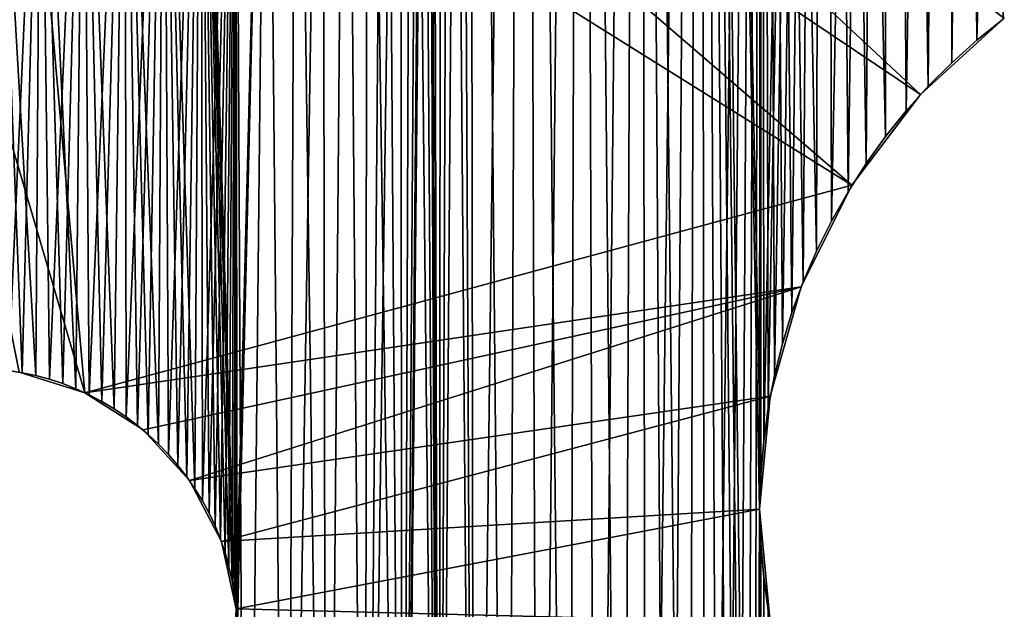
# Model space of a CAD drawing. Header units: millimetres. Extents: x -105 to 105, y -91 to 91.
# Tile 262 of 656: x -94.27 to -88.67, y 72.07 to 75.42. Entities that reach past the tile are written whole.
import ezdxf

# ---------------------------------------------------------------- set-up
doc = ezdxf.new("R2010")
doc.units = ezdxf.units.MM
doc.header["$LTSCALE"] = 22.850203
for name, color, linetype in [('717', 7, 'CONTINUOUS'), ('718', 7, 'CONTINUOUS'), ('723', 7, 'CONTINUOUS'), ('724', 7, 'CONTINUOUS'), ('756', 7, 'CONTINUOUS'), ('823', 7, 'CONTINUOUS')]:
    doc.layers.add(name, color=color, linetype=linetype)

msp = doc.modelspace()

# ---------------------------------------------------------------- linework, layer by layer
at = {"layer": '717', "linetype": 'CONTINUOUS'}
for points in [[(-89.3397, 90.3792, 7.5), (-89.105, 75.0397, 7.5), (-88.976, 90.4537, 7.5), (-89.3397, 90.3792, 7.5)], [(-89.105, 75.0397, 7.5), (-88.9704, 75.1738, 7.5), (-88.976, 90.4537, 7.5), (-89.105, 75.0397, 7.5)], [(-88.976, 90.4537, 7.5), (-88.9704, 75.1738, 7.5), (-88.8892, 82.0522, 7.5), (-88.976, 90.4537, 7.5)], [(-89.6982, 90.2867, 7.5), (-89.3476, 74.7544, 7.5), (-89.3397, 90.3792, 7.5), (-89.6982, 90.2867, 7.5)], [(-89.3476, 74.7544, 7.5), (-89.2306, 74.9003, 7.5), (-89.3397, 90.3792, 7.5), (-89.3476, 74.7544, 7.5)], [(-89.2306, 74.9003, 7.5), (-89.105, 75.0397, 7.5), (-89.3397, 90.3792, 7.5), (-89.2306, 74.9003, 7.5)], [(-90.0526, 90.1761, 7.5), (-89.7397, 74.102, 7.5), (-89.6982, 90.2867, 7.5), (-90.0526, 90.1761, 7.5)], [(-89.7397, 74.102, 7.5), (-89.6546, 74.2726, 7.5), (-89.6982, 90.2867, 7.5), (-89.7397, 74.102, 7.5)], [(-89.4578, 74.6002, 7.5), (-89.3476, 74.7544, 7.5), (-89.6982, 90.2867, 7.5), (-89.4578, 74.6002, 7.5)], [(-89.5604, 74.4391, 7.5), (-89.4578, 74.6002, 7.5), (-89.6982, 90.2867, 7.5), (-89.5604, 74.4391, 7.5)], [(-89.6546, 74.2726, 7.5), (-89.5604, 74.4391, 7.5), (-89.6982, 90.2867, 7.5), (-89.6546, 74.2726, 7.5)], [(-90.4018, 90.0474, 7.5), (-90.056, 72.83, 7.5), (-90.0526, 90.1761, 7.5), (-90.4018, 90.0474, 7.5)], [(-90.056, 72.83, 7.5), (-90.0397, 73.0217, 7.5), (-90.0526, 90.1761, 7.5), (-90.056, 72.83, 7.5)], [(-89.8146, 73.9287, 7.5), (-89.7397, 74.102, 7.5), (-90.0526, 90.1761, 7.5), (-89.8146, 73.9287, 7.5)], [(-89.879, 73.7539, 7.5), (-89.8146, 73.9287, 7.5), (-90.0526, 90.1761, 7.5), (-89.879, 73.7539, 7.5)], [(-89.9335, 73.5761, 7.5), (-89.879, 73.7539, 7.5), (-90.0526, 90.1761, 7.5), (-89.9335, 73.5761, 7.5)], [(-89.9784, 73.3948, 7.5), (-89.9335, 73.5761, 7.5), (-90.0526, 90.1761, 7.5), (-89.9784, 73.3948, 7.5)], [(-90.0138, 73.21, 7.5), (-89.9784, 73.3948, 7.5), (-90.0526, 90.1761, 7.5), (-90.0138, 73.21, 7.5)], [(-90.0397, 73.0217, 7.5), (-90.0138, 73.21, 7.5), (-90.0526, 90.1761, 7.5), (-90.0397, 73.0217, 7.5)], [(-90.7432, 89.9018, 7.5), (-90.4709, 64.5822, 7.5), (-90.4018, 90.0474, 7.5), (-90.7432, 89.9018, 7.5)], [(-90.4709, 64.5822, 7.5), (-90.3712, 64.3468, 7.5), (-90.4018, 90.0474, 7.5), (-90.4709, 64.5822, 7.5)], [(-90.0627, 72.6348, 7.5), (-90.056, 72.83, 7.5), (-90.4018, 90.0474, 7.5), (-90.0627, 72.6348, 7.5)], [(-90.0653, 63.1093, 7.5), (-90.0627, 72.6348, 7.5), (-90.4018, 90.0474, 7.5), (-90.0653, 63.1093, 7.5)], [(-90.0992, 63.3613, 7.5), (-90.0653, 63.1093, 7.5), (-90.4018, 90.0474, 7.5), (-90.0992, 63.3613, 7.5)], [(-90.1468, 63.6101, 7.5), (-90.0992, 63.3613, 7.5), (-90.4018, 90.0474, 7.5), (-90.1468, 63.6101, 7.5)], [(-90.2084, 63.8586, 7.5), (-90.1468, 63.6101, 7.5), (-90.4018, 90.0474, 7.5), (-90.2084, 63.8586, 7.5)], [(-90.2834, 64.1049, 7.5), (-90.2084, 63.8586, 7.5), (-90.4018, 90.0474, 7.5), (-90.2834, 64.1049, 7.5)], [(-90.3712, 64.3468, 7.5), (-90.2834, 64.1049, 7.5), (-90.4018, 90.0474, 7.5), (-90.3712, 64.3468, 7.5)], [(-91.076, 89.7396, 7.5), (-90.8437, 65.2489, 7.5), (-90.7432, 89.9018, 7.5), (-91.076, 89.7396, 7.5)], [(-90.8437, 65.2489, 7.5), (-90.7065, 65.0318, 7.5), (-90.7432, 89.9018, 7.5), (-90.8437, 65.2489, 7.5)], [(-90.5821, 64.8096, 7.5), (-90.4709, 64.5822, 7.5), (-90.7432, 89.9018, 7.5), (-90.5821, 64.8096, 7.5)], [(-90.7065, 65.0318, 7.5), (-90.5821, 64.8096, 7.5), (-90.7432, 89.9018, 7.5), (-90.7065, 65.0318, 7.5)], [(-91.4011, 89.5604, 7.5), (-91.1515, 65.6607, 7.5), (-91.076, 89.7396, 7.5), (-91.4011, 89.5604, 7.5)], [(-91.1515, 65.6607, 7.5), (-90.9924, 65.4591, 7.5), (-91.076, 89.7396, 7.5), (-91.1515, 65.6607, 7.5)], [(-90.9924, 65.4591, 7.5), (-90.8437, 65.2489, 7.5), (-91.076, 89.7396, 7.5), (-90.9924, 65.4591, 7.5)], [(-91.7185, 89.3642, 7.5), (-91.4971, 66.0324, 7.5), (-91.4011, 89.5604, 7.5), (-91.7185, 89.3642, 7.5)], [(-91.4971, 66.0324, 7.5), (-91.3197, 65.8519, 7.5), (-91.4011, 89.5604, 7.5), (-91.4971, 66.0324, 7.5)], [(-91.3197, 65.8519, 7.5), (-91.1515, 65.6607, 7.5), (-91.4011, 89.5604, 7.5), (-91.3197, 65.8519, 7.5)], [(-91.7969, 89.2913, 7.5), (-91.686, 66.2048, 7.5), (-91.7185, 89.3642, 7.5), (-91.7969, 89.2913, 7.5)], [(-91.686, 66.2048, 7.5), (-91.4971, 66.0324, 7.5), (-91.7185, 89.3642, 7.5), (-91.686, 66.2048, 7.5)], [(-91.8706, 89.2157, 7.5), (-91.686, 66.2048, 7.5), (-91.7969, 89.2913, 7.5), (-91.8706, 89.2157, 7.5)], [(-91.9398, 89.1372, 7.5), (-91.8849, 66.368, 7.5), (-91.8706, 89.2157, 7.5), (-91.9398, 89.1372, 7.5)], [(-91.8849, 66.368, 7.5), (-91.686, 66.2048, 7.5), (-91.8706, 89.2157, 7.5), (-91.8849, 66.368, 7.5)], [(-91.9411, 82.0419, 7.5), (-91.8849, 66.368, 7.5), (-91.9398, 89.1372, 7.5), (-91.9411, 82.0419, 7.5)], [(-91.9568, 81.7174, 7.5), (-91.8849, 66.368, 7.5), (-91.9411, 82.0419, 7.5), (-91.9568, 81.7174, 7.5)], [(-88.9704, 75.1738, 7.5), (-88.828, 75.3013, 7.5), (-88.8892, 82.0522, 7.5), (-88.9704, 75.1738, 7.5)], [(-88.8892, 82.0522, 7.5), (-88.828, 75.3013, 7.5), (-88.885, 81.9679, 7.5), (-88.8892, 82.0522, 7.5)], [(-88.885, 81.9679, 7.5), (-88.828, 75.3013, 7.5), (-88.7543, 80.4736, 7.5), (-88.885, 81.9679, 7.5)], [(-91.9896, 81.3969, 7.5), (-91.8849, 66.368, 7.5), (-91.9568, 81.7174, 7.5), (-91.9896, 81.3969, 7.5)], [(-92.0394, 81.0803, 7.5), (-91.8849, 66.368, 7.5), (-91.9896, 81.3969, 7.5), (-92.0394, 81.0803, 7.5)], [(-92.1063, 80.7676, 7.5), (-92.0922, 66.5206, 7.5), (-92.0394, 81.0803, 7.5), (-92.1063, 80.7676, 7.5)], [(-92.0922, 66.5206, 7.5), (-91.8849, 66.368, 7.5), (-92.0394, 81.0803, 7.5), (-92.0922, 66.5206, 7.5)], [(-92.1912, 80.4561, 7.5), (-92.0922, 66.5206, 7.5), (-92.1063, 80.7676, 7.5), (-92.1912, 80.4561, 7.5)], [(-92.294, 80.1465, 7.5), (-92.0922, 66.5206, 7.5), (-92.1912, 80.4561, 7.5), (-92.294, 80.1465, 7.5)], [(-88.828, 75.3013, 7.5), (-88.679, 75.4212, 7.5), (-88.7543, 80.4736, 7.5), (-88.828, 75.3013, 7.5)], [(-92.4134, 79.8417, 7.5), (-92.306, 66.6614, 7.5), (-92.294, 80.1465, 7.5), (-92.4134, 79.8417, 7.5)], [(-92.306, 66.6614, 7.5), (-92.0922, 66.5206, 7.5), (-92.294, 80.1465, 7.5), (-92.306, 66.6614, 7.5)], [(-92.5486, 79.544, 7.5), (-92.5249, 66.7891, 7.5), (-92.4134, 79.8417, 7.5), (-92.5486, 79.544, 7.5)], [(-92.5249, 66.7891, 7.5), (-92.306, 66.6614, 7.5), (-92.4134, 79.8417, 7.5), (-92.5249, 66.7891, 7.5)], [(-92.6983, 79.2562, 7.5), (-92.5249, 66.7891, 7.5), (-92.5486, 79.544, 7.5), (-92.6983, 79.2562, 7.5)], [(-92.8621, 78.9802, 7.5), (-92.7512, 66.9048, 7.5), (-92.6983, 79.2562, 7.5), (-92.8621, 78.9802, 7.5)], [(-92.7512, 66.9048, 7.5), (-92.5249, 66.7891, 7.5), (-92.6983, 79.2562, 7.5), (-92.7512, 66.9048, 7.5)], [(-93.0425, 78.7115, 7.5), (-92.9856, 67.0093, 7.5), (-92.8621, 78.9802, 7.5), (-93.0425, 78.7115, 7.5)], [(-92.9856, 67.0093, 7.5), (-92.7512, 66.9048, 7.5), (-92.8621, 78.9802, 7.5), (-92.9856, 67.0093, 7.5)], [(-93.0425, 78.7115, 7.5), (-93.2389, 78.4506, 7.5), (-93.0473, 72.1476, 7.5), (-93.0425, 78.7115, 7.5)], [(-93.038, 72.0683, 7.5), (-93.0425, 78.7115, 7.5), (-93.0473, 72.1476, 7.5), (-93.038, 72.0683, 7.5)], [(-93.0425, 78.7115, 7.5), (-93.0333, 71.9885, 7.5), (-92.9856, 67.0093, 7.5), (-93.0425, 78.7115, 7.5)], [(-93.0333, 71.9885, 7.5), (-93.0425, 78.7115, 7.5), (-93.038, 72.0683, 7.5), (-93.0333, 71.9885, 7.5)], [(-93.2389, 78.4506, 7.5), (-93.4494, 78.1997, 7.5), (-93.2729, 72.7515, 7.5), (-93.2389, 78.4506, 7.5)], [(-93.2305, 72.6826, 7.5), (-93.2389, 78.4506, 7.5), (-93.2729, 72.7515, 7.5), (-93.2305, 72.6826, 7.5)], [(-93.0473, 72.1476, 7.5), (-93.2389, 78.4506, 7.5), (-93.0611, 72.2276, 7.5), (-93.0473, 72.1476, 7.5)], [(-93.0611, 72.2276, 7.5), (-93.2389, 78.4506, 7.5), (-93.0794, 72.3075, 7.5), (-93.0611, 72.2276, 7.5)], [(-93.0794, 72.3075, 7.5), (-93.2389, 78.4506, 7.5), (-93.1019, 72.3866, 7.5), (-93.0794, 72.3075, 7.5)], [(-93.1019, 72.3866, 7.5), (-93.2389, 78.4506, 7.5), (-93.1284, 72.4642, 7.5), (-93.1019, 72.3866, 7.5)], [(-93.1284, 72.4642, 7.5), (-93.2389, 78.4506, 7.5), (-93.1588, 72.5397, 7.5), (-93.1284, 72.4642, 7.5)], [(-93.1588, 72.5397, 7.5), (-93.2389, 78.4506, 7.5), (-93.1927, 72.6125, 7.5), (-93.1588, 72.5397, 7.5)], [(-93.1927, 72.6125, 7.5), (-93.2389, 78.4506, 7.5), (-93.2305, 72.6826, 7.5), (-93.1927, 72.6125, 7.5)], [(-93.4494, 78.1997, 7.5), (-93.6723, 77.961, 7.5), (-93.4793, 73.0053, 7.5), (-93.4494, 78.1997, 7.5)], [(-93.423, 72.9462, 7.5), (-93.4494, 78.1997, 7.5), (-93.4793, 73.0053, 7.5), (-93.423, 72.9462, 7.5)], [(-93.2729, 72.7515, 7.5), (-93.4494, 78.1997, 7.5), (-93.3194, 72.8188, 7.5), (-93.2729, 72.7515, 7.5)], [(-93.3194, 72.8188, 7.5), (-93.4494, 78.1997, 7.5), (-93.3696, 72.8839, 7.5), (-93.3194, 72.8188, 7.5)], [(-93.3696, 72.8839, 7.5), (-93.4494, 78.1997, 7.5), (-93.423, 72.9462, 7.5), (-93.3696, 72.8839, 7.5)], [(-93.6723, 77.961, 7.5), (-93.9055, 77.7366, 7.5), (-93.7315, 73.2051, 7.5), (-93.6723, 77.961, 7.5)], [(-93.6636, 73.1599, 7.5), (-93.6723, 77.961, 7.5), (-93.7315, 73.2051, 7.5), (-93.6636, 73.1599, 7.5)], [(-93.4793, 73.0053, 7.5), (-93.6723, 77.961, 7.5), (-93.538, 73.0606, 7.5), (-93.4793, 73.0053, 7.5)], [(-93.538, 73.0606, 7.5), (-93.6723, 77.961, 7.5), (-93.599, 73.1117, 7.5), (-93.538, 73.0606, 7.5)], [(-93.599, 73.1117, 7.5), (-93.6723, 77.961, 7.5), (-93.6636, 73.1599, 7.5), (-93.599, 73.1117, 7.5)], [(-93.9055, 77.7366, 7.5), (-94.149, 77.5275, 7.5), (-93.9494, 73.3191, 7.5), (-93.9055, 77.7366, 7.5)], [(-93.875, 73.285, 7.5), (-93.9055, 77.7366, 7.5), (-93.9494, 73.3191, 7.5), (-93.875, 73.285, 7.5)], [(-93.7315, 73.2051, 7.5), (-93.9055, 77.7366, 7.5), (-93.8022, 73.2469, 7.5), (-93.7315, 73.2051, 7.5)], [(-93.8022, 73.2469, 7.5), (-93.9055, 77.7366, 7.5), (-93.875, 73.285, 7.5), (-93.8022, 73.2469, 7.5)], [(-94.149, 77.5275, 7.5), (-94.4064, 77.33, 7.5), (-94.1766, 73.3946, 7.5), (-94.149, 77.5275, 7.5)], [(-94.1002, 73.3739, 7.5), (-94.149, 77.5275, 7.5), (-94.1766, 73.3946, 7.5), (-94.1002, 73.3739, 7.5)], [(-93.9494, 73.3191, 7.5), (-94.149, 77.5275, 7.5), (-94.0246, 73.3489, 7.5), (-93.9494, 73.3191, 7.5)], [(-94.0246, 73.3489, 7.5), (-94.149, 77.5275, 7.5), (-94.1002, 73.3739, 7.5), (-94.0246, 73.3489, 7.5)], [(-94.1766, 73.3946, 7.5), (-94.4064, 77.33, 7.5), (-94.2544, 73.4112, 7.5), (-94.1766, 73.3946, 7.5)], [(-94.2544, 73.4112, 7.5), (-94.4064, 77.33, 7.5), (-94.3336, 73.4236, 7.5), (-94.2544, 73.4112, 7.5)], [(-90.0448, 62.8536, 7.5), (-90.0627, 72.6348, 7.5), (-90.0653, 63.1093, 7.5), (-90.0448, 62.8536, 7.5)], [(-90.056, 72.4395, 7.5), (-90.0627, 72.6348, 7.5), (-90.0448, 62.8536, 7.5), (-90.056, 72.4395, 7.5)], [(-90.0397, 72.2478, 7.5), (-90.056, 72.4395, 7.5), (-90.0448, 62.8536, 7.5), (-90.0397, 72.2478, 7.5)], [(-90.0376, 62.5961, 7.5), (-90.0397, 72.2478, 7.5), (-90.0448, 62.8536, 7.5), (-90.0376, 62.5961, 7.5)], [(-90.0138, 72.0595, 7.5), (-90.0397, 72.2478, 7.5), (-90.0376, 62.5961, 7.5), (-90.0138, 72.0595, 7.5)]]:
    msp.add_3dface(points, dxfattribs=at)
at = {"layer": '718', "linetype": 'CONTINUOUS'}
for points in [[(-88.976, 90.4537, 2.5), (-89.2306, 74.9003, 2.5), (-89.3397, 90.3792, 2.5), (-88.976, 90.4537, 2.5)], [(-89.105, 75.0397, 2.5), (-89.2306, 74.9003, 2.5), (-88.976, 90.4537, 2.5), (-89.105, 75.0397, 2.5)], [(-88.9704, 75.1738, 2.5), (-89.105, 75.0397, 2.5), (-88.976, 90.4537, 2.5), (-88.9704, 75.1738, 2.5)], [(-88.9704, 75.1738, 2.5), (-88.976, 90.4537, 2.5), (-88.8892, 82.1352, 2.5), (-88.9704, 75.1738, 2.5)], [(-89.3397, 90.3792, 2.5), (-89.6546, 74.2726, 2.5), (-89.6982, 90.2867, 2.5), (-89.3397, 90.3792, 2.5)], [(-89.5604, 74.4391, 2.5), (-89.6546, 74.2726, 2.5), (-89.3397, 90.3792, 2.5), (-89.5604, 74.4391, 2.5)], [(-89.4578, 74.6002, 2.5), (-89.5604, 74.4391, 2.5), (-89.3397, 90.3792, 2.5), (-89.4578, 74.6002, 2.5)], [(-89.3476, 74.7544, 2.5), (-89.4578, 74.6002, 2.5), (-89.3397, 90.3792, 2.5), (-89.3476, 74.7544, 2.5)], [(-89.2306, 74.9003, 2.5), (-89.3476, 74.7544, 2.5), (-89.3397, 90.3792, 2.5), (-89.2306, 74.9003, 2.5)], [(-89.6982, 90.2867, 2.5), (-90.0397, 73.0217, 2.5), (-90.0526, 90.1761, 2.5), (-89.6982, 90.2867, 2.5)], [(-90.0138, 73.21, 2.5), (-90.0397, 73.0217, 2.5), (-89.6982, 90.2867, 2.5), (-90.0138, 73.21, 2.5)], [(-89.9784, 73.3948, 2.5), (-90.0138, 73.21, 2.5), (-89.6982, 90.2867, 2.5), (-89.9784, 73.3948, 2.5)], [(-89.9335, 73.5761, 2.5), (-89.9784, 73.3948, 2.5), (-89.6982, 90.2867, 2.5), (-89.9335, 73.5761, 2.5)], [(-89.879, 73.7539, 2.5), (-89.9335, 73.5761, 2.5), (-89.6982, 90.2867, 2.5), (-89.879, 73.7539, 2.5)], [(-89.8146, 73.9287, 2.5), (-89.879, 73.7539, 2.5), (-89.6982, 90.2867, 2.5), (-89.8146, 73.9287, 2.5)], [(-89.7397, 74.102, 2.5), (-89.8146, 73.9287, 2.5), (-89.6982, 90.2867, 2.5), (-89.7397, 74.102, 2.5)], [(-89.6546, 74.2726, 2.5), (-89.7397, 74.102, 2.5), (-89.6982, 90.2867, 2.5), (-89.6546, 74.2726, 2.5)], [(-90.4018, 90.0474, 2.5), (-90.0526, 90.1761, 2.5), (-90.3712, 64.3468, 2.5), (-90.4018, 90.0474, 2.5)], [(-90.3712, 64.3468, 2.5), (-90.0526, 90.1761, 2.5), (-90.2834, 64.1049, 2.5), (-90.3712, 64.3468, 2.5)], [(-90.2834, 64.1049, 2.5), (-90.0526, 90.1761, 2.5), (-90.2084, 63.8586, 2.5), (-90.2834, 64.1049, 2.5)], [(-90.2084, 63.8586, 2.5), (-90.0526, 90.1761, 2.5), (-90.1468, 63.6101, 2.5), (-90.2084, 63.8586, 2.5)], [(-90.1468, 63.6101, 2.5), (-90.0526, 90.1761, 2.5), (-90.0992, 63.3613, 2.5), (-90.1468, 63.6101, 2.5)], [(-90.0526, 90.1761, 2.5), (-90.0627, 72.6348, 2.5), (-90.0992, 63.3613, 2.5), (-90.0526, 90.1761, 2.5)], [(-90.056, 72.83, 2.5), (-90.0627, 72.6348, 2.5), (-90.0526, 90.1761, 2.5), (-90.056, 72.83, 2.5)], [(-90.0397, 73.0217, 2.5), (-90.056, 72.83, 2.5), (-90.0526, 90.1761, 2.5), (-90.0397, 73.0217, 2.5)], [(-90.7432, 89.9018, 2.5), (-90.4018, 90.0474, 2.5), (-90.7065, 65.0318, 2.5), (-90.7432, 89.9018, 2.5)], [(-90.7065, 65.0318, 2.5), (-90.4018, 90.0474, 2.5), (-90.5821, 64.8096, 2.5), (-90.7065, 65.0318, 2.5)], [(-90.5821, 64.8096, 2.5), (-90.4018, 90.0474, 2.5), (-90.4709, 64.5822, 2.5), (-90.5821, 64.8096, 2.5)], [(-90.4709, 64.5822, 2.5), (-90.4018, 90.0474, 2.5), (-90.3712, 64.3468, 2.5), (-90.4709, 64.5822, 2.5)], [(-91.076, 89.7396, 2.5), (-90.7432, 89.9018, 2.5), (-90.9924, 65.4591, 2.5), (-91.076, 89.7396, 2.5)], [(-90.9924, 65.4591, 2.5), (-90.7432, 89.9018, 2.5), (-90.8437, 65.2489, 2.5), (-90.9924, 65.4591, 2.5)], [(-90.8437, 65.2489, 2.5), (-90.7432, 89.9018, 2.5), (-90.7065, 65.0318, 2.5), (-90.8437, 65.2489, 2.5)], [(-91.4011, 89.5604, 2.5), (-91.076, 89.7396, 2.5), (-91.3197, 65.8519, 2.5), (-91.4011, 89.5604, 2.5)], [(-91.3197, 65.8519, 2.5), (-91.076, 89.7396, 2.5), (-91.1515, 65.6607, 2.5), (-91.3197, 65.8519, 2.5)], [(-91.1515, 65.6607, 2.5), (-91.076, 89.7396, 2.5), (-90.9924, 65.4591, 2.5), (-91.1515, 65.6607, 2.5)], [(-91.7185, 89.3642, 2.5), (-91.4011, 89.5604, 2.5), (-91.686, 66.2048, 2.5), (-91.7185, 89.3642, 2.5)], [(-91.686, 66.2048, 2.5), (-91.4011, 89.5604, 2.5), (-91.4971, 66.0324, 2.5), (-91.686, 66.2048, 2.5)], [(-91.4971, 66.0324, 2.5), (-91.4011, 89.5604, 2.5), (-91.3197, 65.8519, 2.5), (-91.4971, 66.0324, 2.5)], [(-91.7969, 89.2913, 2.5), (-91.7185, 89.3642, 2.5), (-91.8849, 66.368, 2.5), (-91.7969, 89.2913, 2.5)], [(-91.8849, 66.368, 2.5), (-91.7185, 89.3642, 2.5), (-91.686, 66.2048, 2.5), (-91.8849, 66.368, 2.5)], [(-91.8706, 89.2157, 2.5), (-91.7969, 89.2913, 2.5), (-91.8849, 66.368, 2.5), (-91.8706, 89.2157, 2.5)], [(-91.9398, 89.1372, 2.5), (-91.8706, 89.2157, 2.5), (-91.8849, 66.368, 2.5), (-91.9398, 89.1372, 2.5)], [(-91.9411, 82.0419, 2.5), (-91.9398, 89.1372, 2.5), (-91.8849, 66.368, 2.5), (-91.9411, 82.0419, 2.5)], [(-88.8892, 82.0522, 2.5), (-88.9704, 75.1738, 2.5), (-88.8892, 82.1352, 2.5), (-88.8892, 82.0522, 2.5)], [(-91.9568, 81.7174, 2.5), (-91.9411, 82.0419, 2.5), (-92.0922, 66.5206, 2.5), (-91.9568, 81.7174, 2.5)], [(-92.0922, 66.5206, 2.5), (-91.9411, 82.0419, 2.5), (-91.8849, 66.368, 2.5), (-92.0922, 66.5206, 2.5)], [(-88.885, 81.9679, 2.5), (-88.9704, 75.1738, 2.5), (-88.8892, 82.0522, 2.5), (-88.885, 81.9679, 2.5)], [(-88.828, 75.3013, 2.5), (-88.9704, 75.1738, 2.5), (-88.885, 81.9679, 2.5), (-88.828, 75.3013, 2.5)], [(-88.7543, 80.4736, 2.5), (-88.828, 75.3013, 2.5), (-88.885, 81.9679, 2.5), (-88.7543, 80.4736, 2.5)], [(-91.9896, 81.3969, 2.5), (-91.9568, 81.7174, 2.5), (-92.0922, 66.5206, 2.5), (-91.9896, 81.3969, 2.5)], [(-92.0394, 81.0803, 2.5), (-91.9896, 81.3969, 2.5), (-92.0922, 66.5206, 2.5), (-92.0394, 81.0803, 2.5)], [(-92.1063, 80.7676, 2.5), (-92.0394, 81.0803, 2.5), (-92.0922, 66.5206, 2.5), (-92.1063, 80.7676, 2.5)], [(-92.1912, 80.4561, 2.5), (-92.1063, 80.7676, 2.5), (-92.306, 66.6614, 2.5), (-92.1912, 80.4561, 2.5)], [(-92.306, 66.6614, 2.5), (-92.1063, 80.7676, 2.5), (-92.0922, 66.5206, 2.5), (-92.306, 66.6614, 2.5)], [(-92.294, 80.1465, 2.5), (-92.1912, 80.4561, 2.5), (-92.306, 66.6614, 2.5), (-92.294, 80.1465, 2.5)], [(-88.7437, 80.3898, 2.5), (-88.828, 75.3013, 2.5), (-88.7543, 80.4736, 2.5), (-88.7437, 80.3898, 2.5)], [(-88.7293, 80.308, 2.5), (-88.828, 75.3013, 2.5), (-88.7437, 80.3898, 2.5), (-88.7293, 80.308, 2.5)], [(-88.7111, 80.2283, 2.5), (-88.828, 75.3013, 2.5), (-88.7293, 80.308, 2.5), (-88.7111, 80.2283, 2.5)], [(-88.689, 80.1505, 2.5), (-88.828, 75.3013, 2.5), (-88.7111, 80.2283, 2.5), (-88.689, 80.1505, 2.5)], [(-92.4134, 79.8417, 2.5), (-92.294, 80.1465, 2.5), (-92.306, 66.6614, 2.5), (-92.4134, 79.8417, 2.5)], [(-88.679, 75.4212, 2.5), (-88.828, 75.3013, 2.5), (-88.689, 80.1505, 2.5), (-88.679, 75.4212, 2.5)], [(-92.5486, 79.544, 2.5), (-92.4134, 79.8417, 2.5), (-92.5249, 66.7891, 2.5), (-92.5486, 79.544, 2.5)], [(-92.5249, 66.7891, 2.5), (-92.4134, 79.8417, 2.5), (-92.306, 66.6614, 2.5), (-92.5249, 66.7891, 2.5)], [(-92.6983, 79.2562, 2.5), (-92.5486, 79.544, 2.5), (-92.7512, 66.9048, 2.5), (-92.6983, 79.2562, 2.5)], [(-92.7512, 66.9048, 2.5), (-92.5486, 79.544, 2.5), (-92.5249, 66.7891, 2.5), (-92.7512, 66.9048, 2.5)], [(-92.8621, 78.9802, 2.5), (-92.6983, 79.2562, 2.5), (-92.7512, 66.9048, 2.5), (-92.8621, 78.9802, 2.5)], [(-93.0425, 78.7115, 2.5), (-92.8621, 78.9802, 2.5), (-93.038, 72.0683, 2.5), (-93.0425, 78.7115, 2.5)], [(-93.038, 72.0683, 2.5), (-92.8621, 78.9802, 2.5), (-93.0333, 71.9885, 2.5), (-93.038, 72.0683, 2.5)], [(-93.0333, 71.9885, 2.5), (-92.8621, 78.9802, 2.5), (-93.0331, 71.9073, 2.5), (-93.0333, 71.9885, 2.5)], [(-92.8621, 78.9802, 2.5), (-92.9856, 67.0093, 2.5), (-93.0331, 71.9073, 2.5), (-92.8621, 78.9802, 2.5)], [(-92.9856, 67.0093, 2.5), (-92.8621, 78.9802, 2.5), (-92.7512, 66.9048, 2.5), (-92.9856, 67.0093, 2.5)], [(-93.2389, 78.4506, 2.5), (-93.0425, 78.7115, 2.5), (-93.2305, 72.6826, 2.5), (-93.2389, 78.4506, 2.5)], [(-93.2305, 72.6826, 2.5), (-93.0425, 78.7115, 2.5), (-93.1927, 72.6125, 2.5), (-93.2305, 72.6826, 2.5)], [(-93.1927, 72.6125, 2.5), (-93.0425, 78.7115, 2.5), (-93.1588, 72.5397, 2.5), (-93.1927, 72.6125, 2.5)], [(-93.1588, 72.5397, 2.5), (-93.0425, 78.7115, 2.5), (-93.1284, 72.4642, 2.5), (-93.1588, 72.5397, 2.5)], [(-93.1284, 72.4642, 2.5), (-93.0425, 78.7115, 2.5), (-93.1019, 72.3866, 2.5), (-93.1284, 72.4642, 2.5)], [(-93.1019, 72.3866, 2.5), (-93.0425, 78.7115, 2.5), (-93.0794, 72.3075, 2.5), (-93.1019, 72.3866, 2.5)], [(-93.0794, 72.3075, 2.5), (-93.0425, 78.7115, 2.5), (-93.0611, 72.2276, 2.5), (-93.0794, 72.3075, 2.5)], [(-93.0611, 72.2276, 2.5), (-93.0425, 78.7115, 2.5), (-93.0473, 72.1476, 2.5), (-93.0611, 72.2276, 2.5)], [(-93.0473, 72.1476, 2.5), (-93.0425, 78.7115, 2.5), (-93.038, 72.0683, 2.5), (-93.0473, 72.1476, 2.5)], [(-93.4494, 78.1997, 2.5), (-93.2389, 78.4506, 2.5), (-93.423, 72.9462, 2.5), (-93.4494, 78.1997, 2.5)], [(-93.423, 72.9462, 2.5), (-93.2389, 78.4506, 2.5), (-93.3696, 72.8839, 2.5), (-93.423, 72.9462, 2.5)], [(-93.3696, 72.8839, 2.5), (-93.2389, 78.4506, 2.5), (-93.3194, 72.8188, 2.5), (-93.3696, 72.8839, 2.5)], [(-93.3194, 72.8188, 2.5), (-93.2389, 78.4506, 2.5), (-93.2729, 72.7515, 2.5), (-93.3194, 72.8188, 2.5)], [(-93.2729, 72.7515, 2.5), (-93.2389, 78.4506, 2.5), (-93.2305, 72.6826, 2.5), (-93.2729, 72.7515, 2.5)], [(-93.6723, 77.961, 2.5), (-93.4494, 78.1997, 2.5), (-93.6636, 73.1599, 2.5), (-93.6723, 77.961, 2.5)], [(-93.6636, 73.1599, 2.5), (-93.4494, 78.1997, 2.5), (-93.599, 73.1117, 2.5), (-93.6636, 73.1599, 2.5)], [(-93.599, 73.1117, 2.5), (-93.4494, 78.1997, 2.5), (-93.538, 73.0606, 2.5), (-93.599, 73.1117, 2.5)], [(-93.538, 73.0606, 2.5), (-93.4494, 78.1997, 2.5), (-93.4793, 73.0053, 2.5), (-93.538, 73.0606, 2.5)], [(-93.4793, 73.0053, 2.5), (-93.4494, 78.1997, 2.5), (-93.423, 72.9462, 2.5), (-93.4793, 73.0053, 2.5)], [(-93.9055, 77.7366, 2.5), (-93.6723, 77.961, 2.5), (-93.875, 73.285, 2.5), (-93.9055, 77.7366, 2.5)], [(-93.875, 73.285, 2.5), (-93.6723, 77.961, 2.5), (-93.8022, 73.2469, 2.5), (-93.875, 73.285, 2.5)], [(-93.8022, 73.2469, 2.5), (-93.6723, 77.961, 2.5), (-93.7315, 73.2051, 2.5), (-93.8022, 73.2469, 2.5)], [(-93.7315, 73.2051, 2.5), (-93.6723, 77.961, 2.5), (-93.6636, 73.1599, 2.5), (-93.7315, 73.2051, 2.5)], [(-94.149, 77.5275, 2.5), (-93.9055, 77.7366, 2.5), (-94.1002, 73.3739, 2.5), (-94.149, 77.5275, 2.5)], [(-94.1002, 73.3739, 2.5), (-93.9055, 77.7366, 2.5), (-94.0246, 73.3489, 2.5), (-94.1002, 73.3739, 2.5)], [(-94.0246, 73.3489, 2.5), (-93.9055, 77.7366, 2.5), (-93.9494, 73.3191, 2.5), (-94.0246, 73.3489, 2.5)], [(-93.9494, 73.3191, 2.5), (-93.9055, 77.7366, 2.5), (-93.875, 73.285, 2.5), (-93.9494, 73.3191, 2.5)], [(-94.4064, 77.33, 2.5), (-94.149, 77.5275, 2.5), (-94.3336, 73.4236, 2.5), (-94.4064, 77.33, 2.5)], [(-94.3336, 73.4236, 2.5), (-94.149, 77.5275, 2.5), (-94.2544, 73.4112, 2.5), (-94.3336, 73.4236, 2.5)], [(-94.2544, 73.4112, 2.5), (-94.149, 77.5275, 2.5), (-94.1766, 73.3946, 2.5), (-94.2544, 73.4112, 2.5)], [(-94.1766, 73.3946, 2.5), (-94.149, 77.5275, 2.5), (-94.1002, 73.3739, 2.5), (-94.1766, 73.3946, 2.5)], [(-90.0992, 63.3613, 2.5), (-90.0627, 72.6348, 2.5), (-90.0653, 63.1093, 2.5), (-90.0992, 63.3613, 2.5)], [(-90.0627, 72.6348, 2.5), (-90.056, 72.4395, 2.5), (-90.0653, 63.1093, 2.5), (-90.0627, 72.6348, 2.5)], [(-90.0653, 63.1093, 2.5), (-90.056, 72.4395, 2.5), (-90.0448, 62.8536, 2.5), (-90.0653, 63.1093, 2.5)], [(-90.056, 72.4395, 2.5), (-90.0397, 72.2478, 2.5), (-90.0448, 62.8536, 2.5), (-90.056, 72.4395, 2.5)], [(-90.0448, 62.8536, 2.5), (-90.0397, 72.2478, 2.5), (-90.0376, 62.5961, 2.5), (-90.0448, 62.8536, 2.5)], [(-90.0397, 72.2478, 2.5), (-90.0138, 72.0595, 2.5), (-90.0376, 62.5961, 2.5), (-90.0397, 72.2478, 2.5)]]:
    msp.add_3dface(points, dxfattribs=at)
at = {"layer": '723', "linetype": 'CONTINUOUS'}
for points in [[(-90.0627, 72.6348, 7.5), (-90.056, 72.4395, 7.5), (-90.0627, 72.6348, 2.5), (-90.0627, 72.6348, 7.5)], [(-90.056, 72.4395, 7.5), (-90.056, 72.4395, 2.5), (-90.0627, 72.6348, 2.5), (-90.056, 72.4395, 7.5)], [(-90.056, 72.4395, 7.5), (-90.0397, 72.2478, 7.5), (-90.056, 72.4395, 2.5), (-90.056, 72.4395, 7.5)], [(-90.0397, 72.2478, 7.5), (-90.0397, 72.2478, 2.5), (-90.056, 72.4395, 2.5), (-90.0397, 72.2478, 7.5)], [(-90.0397, 72.2478, 7.5), (-90.0138, 72.0595, 7.5), (-90.0397, 72.2478, 2.5), (-90.0397, 72.2478, 7.5)], [(-90.0138, 72.0595, 7.5), (-90.0138, 72.0595, 2.5), (-90.0397, 72.2478, 2.5), (-90.0138, 72.0595, 7.5)]]:
    msp.add_3dface(points, dxfattribs=at)
at = {"layer": '724', "linetype": 'CONTINUOUS'}
for points in [[(-88.679, 75.4212, 7.5), (-88.828, 75.3013, 7.5), (-88.679, 75.4212, 2.5), (-88.679, 75.4212, 7.5)], [(-88.828, 75.3013, 7.5), (-88.828, 75.3013, 2.5), (-88.679, 75.4212, 2.5), (-88.828, 75.3013, 7.5)], [(-88.828, 75.3013, 7.5), (-88.9704, 75.1738, 7.5), (-88.828, 75.3013, 2.5), (-88.828, 75.3013, 7.5)], [(-88.9704, 75.1738, 7.5), (-88.9704, 75.1738, 2.5), (-88.828, 75.3013, 2.5), (-88.9704, 75.1738, 7.5)], [(-88.9704, 75.1738, 7.5), (-89.105, 75.0397, 7.5), (-88.9704, 75.1738, 2.5), (-88.9704, 75.1738, 7.5)], [(-89.105, 75.0397, 7.5), (-89.105, 75.0397, 2.5), (-88.9704, 75.1738, 2.5), (-89.105, 75.0397, 7.5)], [(-89.105, 75.0397, 7.5), (-89.2306, 74.9003, 7.5), (-89.105, 75.0397, 2.5), (-89.105, 75.0397, 7.5)], [(-89.2306, 74.9003, 7.5), (-89.2306, 74.9003, 2.5), (-89.105, 75.0397, 2.5), (-89.2306, 74.9003, 7.5)], [(-89.2306, 74.9003, 7.5), (-89.3476, 74.7544, 7.5), (-89.2306, 74.9003, 2.5), (-89.2306, 74.9003, 7.5)], [(-89.3476, 74.7544, 7.5), (-89.3476, 74.7544, 2.5), (-89.2306, 74.9003, 2.5), (-89.3476, 74.7544, 7.5)], [(-89.3476, 74.7544, 7.5), (-89.4578, 74.6002, 7.5), (-89.3476, 74.7544, 2.5), (-89.3476, 74.7544, 7.5)], [(-89.4578, 74.6002, 7.5), (-89.4578, 74.6002, 2.5), (-89.3476, 74.7544, 2.5), (-89.4578, 74.6002, 7.5)], [(-89.4578, 74.6002, 7.5), (-89.5604, 74.4391, 7.5), (-89.4578, 74.6002, 2.5), (-89.4578, 74.6002, 7.5)], [(-89.5604, 74.4391, 7.5), (-89.5604, 74.4391, 2.5), (-89.4578, 74.6002, 2.5), (-89.5604, 74.4391, 7.5)], [(-89.5604, 74.4391, 7.5), (-89.6546, 74.2726, 7.5), (-89.5604, 74.4391, 2.5), (-89.5604, 74.4391, 7.5)], [(-89.6546, 74.2726, 7.5), (-89.6546, 74.2726, 2.5), (-89.5604, 74.4391, 2.5), (-89.6546, 74.2726, 7.5)], [(-89.6546, 74.2726, 7.5), (-89.7397, 74.102, 7.5), (-89.6546, 74.2726, 2.5), (-89.6546, 74.2726, 7.5)], [(-89.7397, 74.102, 7.5), (-89.7397, 74.102, 2.5), (-89.6546, 74.2726, 2.5), (-89.7397, 74.102, 7.5)], [(-89.7397, 74.102, 7.5), (-89.8146, 73.9287, 7.5), (-89.7397, 74.102, 2.5), (-89.7397, 74.102, 7.5)], [(-89.8146, 73.9287, 7.5), (-89.8146, 73.9287, 2.5), (-89.7397, 74.102, 2.5), (-89.8146, 73.9287, 7.5)], [(-89.8146, 73.9287, 7.5), (-89.879, 73.7539, 7.5), (-89.8146, 73.9287, 2.5), (-89.8146, 73.9287, 7.5)], [(-89.879, 73.7539, 7.5), (-89.879, 73.7539, 2.5), (-89.8146, 73.9287, 2.5), (-89.879, 73.7539, 7.5)], [(-89.879, 73.7539, 7.5), (-89.9335, 73.5761, 7.5), (-89.879, 73.7539, 2.5), (-89.879, 73.7539, 7.5)], [(-89.9335, 73.5761, 7.5), (-89.9335, 73.5761, 2.5), (-89.879, 73.7539, 2.5), (-89.9335, 73.5761, 7.5)], [(-89.9335, 73.5761, 7.5), (-89.9784, 73.3948, 7.5), (-89.9335, 73.5761, 2.5), (-89.9335, 73.5761, 7.5)], [(-89.9784, 73.3948, 7.5), (-89.9784, 73.3948, 2.5), (-89.9335, 73.5761, 2.5), (-89.9784, 73.3948, 7.5)], [(-89.9784, 73.3948, 7.5), (-90.0138, 73.21, 7.5), (-89.9784, 73.3948, 2.5), (-89.9784, 73.3948, 7.5)], [(-90.0138, 73.21, 7.5), (-90.0138, 73.21, 2.5), (-89.9784, 73.3948, 2.5), (-90.0138, 73.21, 7.5)], [(-90.0138, 73.21, 7.5), (-90.0397, 73.0217, 7.5), (-90.0138, 73.21, 2.5), (-90.0138, 73.21, 7.5)], [(-90.0397, 73.0217, 7.5), (-90.0397, 73.0217, 2.5), (-90.0138, 73.21, 2.5), (-90.0397, 73.0217, 7.5)], [(-90.0397, 73.0217, 7.5), (-90.056, 72.83, 7.5), (-90.0397, 73.0217, 2.5), (-90.0397, 73.0217, 7.5)], [(-90.056, 72.83, 7.5), (-90.056, 72.83, 2.5), (-90.0397, 73.0217, 2.5), (-90.056, 72.83, 7.5)], [(-90.056, 72.83, 7.5), (-90.0627, 72.6348, 7.5), (-90.056, 72.83, 2.5), (-90.056, 72.83, 7.5)], [(-90.0627, 72.6348, 7.5), (-90.0627, 72.6348, 2.5), (-90.056, 72.83, 2.5), (-90.0627, 72.6348, 7.5)]]:
    msp.add_3dface(points, dxfattribs=at)
at = {"layer": '756', "linetype": 'CONTINUOUS'}
for points in [[(-94.2544, 73.4112, 7.5), (-94.3336, 73.4236, 7.5), (-94.2544, 73.4112, 2.5), (-94.2544, 73.4112, 7.5)], [(-94.3336, 73.4236, 7.5), (-94.3336, 73.4236, 2.5), (-94.2544, 73.4112, 2.5), (-94.3336, 73.4236, 7.5)], [(-94.1766, 73.3946, 7.5), (-94.2544, 73.4112, 7.5), (-94.1766, 73.3946, 2.5), (-94.1766, 73.3946, 7.5)], [(-94.2544, 73.4112, 7.5), (-94.2544, 73.4112, 2.5), (-94.1766, 73.3946, 2.5), (-94.2544, 73.4112, 7.5)], [(-94.1002, 73.3739, 7.5), (-94.1766, 73.3946, 7.5), (-94.1002, 73.3739, 2.5), (-94.1002, 73.3739, 7.5)], [(-94.1766, 73.3946, 7.5), (-94.1766, 73.3946, 2.5), (-94.1002, 73.3739, 2.5), (-94.1766, 73.3946, 7.5)], [(-94.0246, 73.3489, 7.5), (-94.1002, 73.3739, 7.5), (-94.0246, 73.3489, 2.5), (-94.0246, 73.3489, 7.5)], [(-94.1002, 73.3739, 7.5), (-94.1002, 73.3739, 2.5), (-94.0246, 73.3489, 2.5), (-94.1002, 73.3739, 7.5)], [(-93.9494, 73.3191, 7.5), (-94.0246, 73.3489, 7.5), (-93.9494, 73.3191, 2.5), (-93.9494, 73.3191, 7.5)], [(-94.0246, 73.3489, 7.5), (-94.0246, 73.3489, 2.5), (-93.9494, 73.3191, 2.5), (-94.0246, 73.3489, 7.5)], [(-93.875, 73.285, 7.5), (-93.9494, 73.3191, 7.5), (-93.875, 73.285, 2.5), (-93.875, 73.285, 7.5)], [(-93.9494, 73.3191, 7.5), (-93.9494, 73.3191, 2.5), (-93.875, 73.285, 2.5), (-93.9494, 73.3191, 7.5)], [(-93.8022, 73.2469, 7.5), (-93.875, 73.285, 7.5), (-93.8022, 73.2469, 2.5), (-93.8022, 73.2469, 7.5)], [(-93.875, 73.285, 7.5), (-93.875, 73.285, 2.5), (-93.8022, 73.2469, 2.5), (-93.875, 73.285, 7.5)], [(-93.7315, 73.2051, 7.5), (-93.8022, 73.2469, 7.5), (-93.7315, 73.2051, 2.5), (-93.7315, 73.2051, 7.5)], [(-93.8022, 73.2469, 7.5), (-93.8022, 73.2469, 2.5), (-93.7315, 73.2051, 2.5), (-93.8022, 73.2469, 7.5)], [(-93.6636, 73.1599, 7.5), (-93.7315, 73.2051, 7.5), (-93.6636, 73.1599, 2.5), (-93.6636, 73.1599, 7.5)], [(-93.7315, 73.2051, 7.5), (-93.7315, 73.2051, 2.5), (-93.6636, 73.1599, 2.5), (-93.7315, 73.2051, 7.5)], [(-93.599, 73.1117, 7.5), (-93.6636, 73.1599, 7.5), (-93.599, 73.1117, 2.5), (-93.599, 73.1117, 7.5)], [(-93.6636, 73.1599, 7.5), (-93.6636, 73.1599, 2.5), (-93.599, 73.1117, 2.5), (-93.6636, 73.1599, 7.5)], [(-93.538, 73.0606, 7.5), (-93.599, 73.1117, 7.5), (-93.538, 73.0606, 2.5), (-93.538, 73.0606, 7.5)], [(-93.599, 73.1117, 7.5), (-93.599, 73.1117, 2.5), (-93.538, 73.0606, 2.5), (-93.599, 73.1117, 7.5)], [(-93.4793, 73.0053, 7.5), (-93.538, 73.0606, 7.5), (-93.4793, 73.0053, 2.5), (-93.4793, 73.0053, 7.5)], [(-93.538, 73.0606, 7.5), (-93.538, 73.0606, 2.5), (-93.4793, 73.0053, 2.5), (-93.538, 73.0606, 7.5)], [(-93.423, 72.9462, 7.5), (-93.4793, 73.0053, 7.5), (-93.423, 72.9462, 2.5), (-93.423, 72.9462, 7.5)], [(-93.4793, 73.0053, 7.5), (-93.4793, 73.0053, 2.5), (-93.423, 72.9462, 2.5), (-93.4793, 73.0053, 7.5)], [(-93.3696, 72.8839, 7.5), (-93.423, 72.9462, 7.5), (-93.3696, 72.8839, 2.5), (-93.3696, 72.8839, 7.5)], [(-93.423, 72.9462, 7.5), (-93.423, 72.9462, 2.5), (-93.3696, 72.8839, 2.5), (-93.423, 72.9462, 7.5)], [(-93.3194, 72.8188, 7.5), (-93.3696, 72.8839, 7.5), (-93.3194, 72.8188, 2.5), (-93.3194, 72.8188, 7.5)], [(-93.3696, 72.8839, 7.5), (-93.3696, 72.8839, 2.5), (-93.3194, 72.8188, 2.5), (-93.3696, 72.8839, 7.5)], [(-93.2729, 72.7515, 7.5), (-93.3194, 72.8188, 7.5), (-93.2729, 72.7515, 2.5), (-93.2729, 72.7515, 7.5)], [(-93.3194, 72.8188, 7.5), (-93.3194, 72.8188, 2.5), (-93.2729, 72.7515, 2.5), (-93.3194, 72.8188, 7.5)], [(-93.2305, 72.6826, 7.5), (-93.2729, 72.7515, 7.5), (-93.2305, 72.6826, 2.5), (-93.2305, 72.6826, 7.5)], [(-93.2729, 72.7515, 7.5), (-93.2729, 72.7515, 2.5), (-93.2305, 72.6826, 2.5), (-93.2729, 72.7515, 7.5)], [(-93.1927, 72.6125, 7.5), (-93.2305, 72.6826, 7.5), (-93.1927, 72.6125, 2.5), (-93.1927, 72.6125, 7.5)], [(-93.2305, 72.6826, 7.5), (-93.2305, 72.6826, 2.5), (-93.1927, 72.6125, 2.5), (-93.2305, 72.6826, 7.5)], [(-93.1588, 72.5397, 7.5), (-93.1927, 72.6125, 7.5), (-93.1588, 72.5397, 2.5), (-93.1588, 72.5397, 7.5)], [(-93.1927, 72.6125, 7.5), (-93.1927, 72.6125, 2.5), (-93.1588, 72.5397, 2.5), (-93.1927, 72.6125, 7.5)], [(-93.1284, 72.4642, 7.5), (-93.1588, 72.5397, 7.5), (-93.1284, 72.4642, 2.5), (-93.1284, 72.4642, 7.5)], [(-93.1588, 72.5397, 7.5), (-93.1588, 72.5397, 2.5), (-93.1284, 72.4642, 2.5), (-93.1588, 72.5397, 7.5)], [(-93.1019, 72.3866, 7.5), (-93.1284, 72.4642, 7.5), (-93.1019, 72.3866, 2.5), (-93.1019, 72.3866, 7.5)], [(-93.1284, 72.4642, 7.5), (-93.1284, 72.4642, 2.5), (-93.1019, 72.3866, 2.5), (-93.1284, 72.4642, 7.5)], [(-93.0794, 72.3075, 7.5), (-93.1019, 72.3866, 7.5), (-93.0794, 72.3075, 2.5), (-93.0794, 72.3075, 7.5)], [(-93.1019, 72.3866, 7.5), (-93.1019, 72.3866, 2.5), (-93.0794, 72.3075, 2.5), (-93.1019, 72.3866, 7.5)], [(-93.0611, 72.2276, 7.5), (-93.0794, 72.3075, 7.5), (-93.0611, 72.2276, 2.5), (-93.0611, 72.2276, 7.5)], [(-93.0794, 72.3075, 7.5), (-93.0794, 72.3075, 2.5), (-93.0611, 72.2276, 2.5), (-93.0794, 72.3075, 7.5)], [(-93.0473, 72.1476, 7.5), (-93.0611, 72.2276, 7.5), (-93.0473, 72.1476, 2.5), (-93.0473, 72.1476, 7.5)], [(-93.0611, 72.2276, 7.5), (-93.0611, 72.2276, 2.5), (-93.0473, 72.1476, 2.5), (-93.0611, 72.2276, 7.5)], [(-93.038, 72.0683, 7.5), (-93.0473, 72.1476, 7.5), (-93.038, 72.0683, 2.5), (-93.038, 72.0683, 7.5)], [(-93.0473, 72.1476, 7.5), (-93.0473, 72.1476, 2.5), (-93.038, 72.0683, 2.5), (-93.0473, 72.1476, 7.5)], [(-93.0333, 71.9885, 7.5), (-93.038, 72.0683, 7.5), (-93.0333, 71.9885, 2.5), (-93.0333, 71.9885, 7.5)], [(-93.038, 72.0683, 7.5), (-93.038, 72.0683, 2.5), (-93.0333, 71.9885, 2.5), (-93.038, 72.0683, 7.5)]]:
    msp.add_3dface(points, dxfattribs=at)
at = {"layer": '823', "linetype": 'CONTINUOUS'}
for points in [[(-93.6283, 78.0049, 7.5), (-89.1493, 74.9927, 7.5), (-93.0781, 78.6606, 7.5), (-93.6283, 78.0049, 7.5)], [(-93.0781, 78.6606, 2.5), (-89.1493, 74.9927, 2.5), (-93.6283, 78.0049, 2.5), (-93.0781, 78.6606, 2.5)], [(-93.0781, 78.6606, 7.5), (-89.1493, 74.9927, 7.5), (-88.672, 75.4278, 7.5), (-93.0781, 78.6606, 7.5)], [(-93.0781, 78.6606, 2.5), (-88.672, 75.4278, 2.5), (-89.1493, 74.9927, 2.5), (-93.0781, 78.6606, 2.5)], [(-94.2663, 77.4341, 7.5), (-89.5385, 74.4773, 7.5), (-93.6283, 78.0049, 7.5), (-94.2663, 77.4341, 7.5)], [(-93.6283, 78.0049, 2.5), (-89.5385, 74.4773, 2.5), (-94.2663, 77.4341, 2.5), (-93.6283, 78.0049, 2.5)], [(-93.6283, 78.0049, 7.5), (-89.5385, 74.4773, 7.5), (-89.1493, 74.9927, 7.5), (-93.6283, 78.0049, 7.5)], [(-93.6283, 78.0049, 2.5), (-89.1493, 74.9927, 2.5), (-89.5385, 74.4773, 2.5), (-93.6283, 78.0049, 2.5)], [(-94.9791, 76.9599, 7.5), (-93.8984, 73.297, 7.5), (-94.2663, 77.4341, 7.5), (-94.9791, 76.9599, 7.5)], [(-94.2663, 77.4341, 2.5), (-93.8984, 73.297, 2.5), (-94.9791, 76.9599, 2.5), (-94.2663, 77.4341, 2.5)], [(-93.8984, 73.297, 7.5), (-89.5385, 74.4773, 7.5), (-94.2663, 77.4341, 7.5), (-93.8984, 73.297, 7.5)], [(-94.2663, 77.4341, 2.5), (-89.5385, 74.4773, 2.5), (-93.8984, 73.297, 2.5), (-94.2663, 77.4341, 2.5)], [(-94.2718, 73.4147, 7.5), (-93.8984, 73.297, 7.5), (-94.9791, 76.9599, 7.5), (-94.2718, 73.4147, 7.5)], [(-94.9791, 76.9599, 2.5), (-93.8984, 73.297, 2.5), (-94.2718, 73.4147, 2.5), (-94.9791, 76.9599, 2.5)], [(-89.1493, 74.9927, 7.5), (-89.1493, 74.9927, 2.5), (-88.672, 75.4278, 7.5), (-89.1493, 74.9927, 7.5)], [(-88.672, 75.4278, 7.5), (-89.1493, 74.9927, 2.5), (-88.672, 75.4278, 2.5), (-88.672, 75.4278, 7.5)], [(-89.5385, 74.4773, 7.5), (-89.5385, 74.4773, 2.5), (-89.1493, 74.9927, 7.5), (-89.5385, 74.4773, 7.5)], [(-89.1493, 74.9927, 7.5), (-89.5385, 74.4773, 2.5), (-89.1493, 74.9927, 2.5), (-89.1493, 74.9927, 7.5)], [(-93.8984, 73.297, 7.5), (-89.8264, 73.8991, 7.5), (-89.5385, 74.4773, 7.5), (-93.8984, 73.297, 7.5)], [(-89.5385, 74.4773, 2.5), (-89.8264, 73.8991, 2.5), (-93.8984, 73.297, 2.5), (-89.5385, 74.4773, 2.5)], [(-89.8264, 73.8991, 7.5), (-89.8264, 73.8991, 2.5), (-89.5385, 74.4773, 7.5), (-89.8264, 73.8991, 7.5)], [(-89.5385, 74.4773, 7.5), (-89.8264, 73.8991, 2.5), (-89.5385, 74.4773, 2.5), (-89.5385, 74.4773, 7.5)], [(-93.5681, 73.0866, 7.5), (-89.8264, 73.8991, 7.5), (-93.8984, 73.297, 7.5), (-93.5681, 73.0866, 7.5)], [(-89.8264, 73.8991, 2.5), (-93.5681, 73.0866, 2.5), (-93.8984, 73.297, 2.5), (-89.8264, 73.8991, 2.5)], [(-93.3036, 72.7979, 7.5), (-89.8264, 73.8991, 7.5), (-93.5681, 73.0866, 7.5), (-93.3036, 72.7979, 7.5)], [(-89.8264, 73.8991, 2.5), (-93.3036, 72.7979, 2.5), (-93.5681, 73.0866, 2.5), (-89.8264, 73.8991, 2.5)], [(-93.3036, 72.7979, 7.5), (-90.0031, 73.2779, 7.5), (-89.8264, 73.8991, 7.5), (-93.3036, 72.7979, 7.5)], [(-90.0031, 73.2779, 2.5), (-93.3036, 72.7979, 2.5), (-89.8264, 73.8991, 2.5), (-90.0031, 73.2779, 2.5)], [(-90.0031, 73.2779, 7.5), (-90.0031, 73.2779, 2.5), (-89.8264, 73.8991, 7.5), (-90.0031, 73.2779, 7.5)], [(-89.8264, 73.8991, 7.5), (-90.0031, 73.2779, 2.5), (-89.8264, 73.8991, 2.5), (-89.8264, 73.8991, 7.5)], [(-94.2718, 73.4147, 7.5), (-94.2718, 73.4147, 2.5), (-93.8984, 73.297, 7.5), (-94.2718, 73.4147, 7.5)], [(-93.8984, 73.297, 7.5), (-94.2718, 73.4147, 2.5), (-93.8984, 73.297, 2.5), (-93.8984, 73.297, 7.5)], [(-93.8984, 73.297, 7.5), (-93.8984, 73.297, 2.5), (-93.5681, 73.0866, 7.5), (-93.8984, 73.297, 7.5)], [(-93.5681, 73.0866, 7.5), (-93.8984, 73.297, 2.5), (-93.5681, 73.0866, 2.5), (-93.5681, 73.0866, 7.5)], [(-93.1228, 72.4505, 7.5), (-90.0031, 73.2779, 7.5), (-93.3036, 72.7979, 7.5), (-93.1228, 72.4505, 7.5)], [(-90.0031, 73.2779, 2.5), (-93.1228, 72.4505, 2.5), (-93.3036, 72.7979, 2.5), (-90.0031, 73.2779, 2.5)], [(-90.0031, 73.2779, 7.5), (-93.1228, 72.4505, 7.5), (-90.0627, 72.6348, 7.5), (-90.0031, 73.2779, 7.5)], [(-90.0627, 72.6348, 2.5), (-93.1228, 72.4505, 2.5), (-90.0031, 73.2779, 2.5), (-90.0627, 72.6348, 2.5)], [(-90.0627, 72.6348, 7.5), (-90.0627, 72.6348, 2.5), (-90.0031, 73.2779, 7.5), (-90.0627, 72.6348, 7.5)], [(-90.0031, 73.2779, 7.5), (-90.0627, 72.6348, 2.5), (-90.0031, 73.2779, 2.5), (-90.0031, 73.2779, 7.5)], [(-93.5681, 73.0866, 7.5), (-93.5681, 73.0866, 2.5), (-93.3036, 72.7979, 7.5), (-93.5681, 73.0866, 7.5)], [(-93.3036, 72.7979, 7.5), (-93.5681, 73.0866, 2.5), (-93.3036, 72.7979, 2.5), (-93.3036, 72.7979, 7.5)], [(-93.3036, 72.7979, 7.5), (-93.3036, 72.7979, 2.5), (-93.1228, 72.4505, 7.5), (-93.3036, 72.7979, 7.5)], [(-93.1228, 72.4505, 7.5), (-93.3036, 72.7979, 2.5), (-93.1228, 72.4505, 2.5), (-93.1228, 72.4505, 7.5)], [(-90.0627, 72.6348, 7.5), (-93.1228, 72.4505, 7.5), (-93.038, 72.0682, 7.5), (-90.0627, 72.6348, 7.5)], [(-90.0627, 72.6348, 2.5), (-93.038, 72.0682, 2.5), (-93.1228, 72.4505, 2.5), (-90.0627, 72.6348, 2.5)], [(-90.0627, 72.6348, 7.5), (-93.038, 72.0682, 7.5), (-90.0031, 71.9916, 7.5), (-90.0627, 72.6348, 7.5)], [(-90.0031, 71.9916, 2.5), (-93.038, 72.0682, 2.5), (-90.0627, 72.6348, 2.5), (-90.0031, 71.9916, 2.5)], [(-90.0031, 71.9916, 7.5), (-90.0031, 71.9916, 2.5), (-90.0627, 72.6348, 7.5), (-90.0031, 71.9916, 7.5)], [(-90.0627, 72.6348, 7.5), (-90.0031, 71.9916, 2.5), (-90.0627, 72.6348, 2.5), (-90.0627, 72.6348, 7.5)], [(-93.1228, 72.4505, 7.5), (-93.1228, 72.4505, 2.5), (-93.038, 72.0682, 7.5), (-93.1228, 72.4505, 7.5)], [(-93.038, 72.0682, 7.5), (-93.1228, 72.4505, 2.5), (-93.038, 72.0682, 2.5), (-93.038, 72.0682, 7.5)], [(-93.038, 72.0682, 7.5), (-93.038, 72.0682, 2.5), (-93.0551, 71.677, 7.5), (-93.038, 72.0682, 7.5)], [(-93.0551, 71.677, 7.5), (-93.038, 72.0682, 2.5), (-93.0551, 71.677, 2.5), (-93.0551, 71.677, 7.5)], [(-90.0031, 71.9916, 7.5), (-93.038, 72.0682, 7.5), (-93.0551, 71.677, 7.5), (-90.0031, 71.9916, 7.5)], [(-93.038, 72.0682, 2.5), (-90.0031, 71.9916, 2.5), (-93.0551, 71.677, 2.5), (-93.038, 72.0682, 2.5)]]:
    msp.add_3dface(points, dxfattribs=at)

doc.saveas('drawing.dxf')
